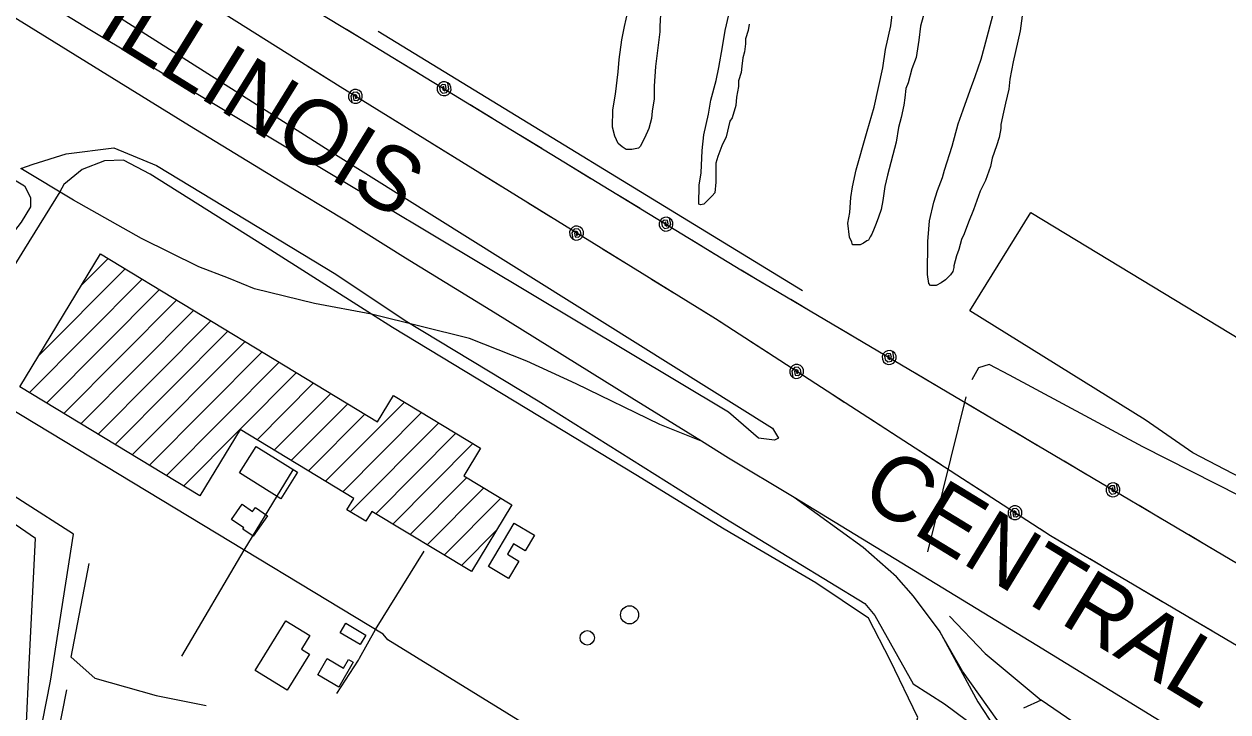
# Model space of a CAD drawing. Extents: x 3355677 to 3393573, y 612928 to 638357.
# Drawn here: x 3363227 to 3364774, y 628653 to 629537 of the extents above; entities that cross this region are included whole.
import ezdxf

# ---------------------------------------------------------------- set-up
doc = ezdxf.new("R2010")
doc.units = 0
for name, color, linetype in [('V-BLDG-OTLN', 7, 'Continuous'), ('V-DOMW-TANK', 7, 'Continuous'), ('V-RAIL-IDEN', 7, 'Continuous'), ('V-RAIL-TRAK', 7, 'Continuous'), ('V-ROAD-CNTR', 7, 'Continuous'), ('V-SITE-OTLN', 7, 'Continuous'), ('V-SITE-VEGE', 7, 'Continuous'), ('V-TOPO-SHOR', 7, 'Continuous'), ('V-UTIL-LINE', 7, 'Continuous')]:
    doc.layers.add(name, color=color, linetype=linetype)

msp = doc.modelspace()

# ---------------------------------------------------------------- linework, layer by layer
at = {"layer": 'V-BLDG-OTLN'}
for p, q in [((3363300.6, 629201.3), (3363334.9, 629235.7)), ((3363245.8, 629110.7), (3363356.9, 629222.4)), ((3363234, 629063.5), (3363378.9, 629209.1)), ((3363256, 629050.1), (3363400.9, 629195.8)), ((3363278.1, 629036.8), (3363422.9, 629182.4)), ((3363300.1, 629023.5), (3363444.9, 629169.1)), ((3363322.1, 629010.2), (3363466.9, 629155.8)), ((3363344.1, 628996.8), (3363489, 629142.5)), ((3363366.1, 628983.5), (3363511, 629129.1)), ((3363388.1, 628970.2), (3363533, 629115.8)), ((3363410.1, 628956.9), (3363555, 629102.5)), ((3363432.1, 628943.5), (3363577, 629089.2)), ((3363526.4, 629002.9), (3363599, 629075.9)), ((3363548.4, 628989.6), (3363621, 629062.5)), ((3363570.4, 628976.2), (3363643, 629049.2)), ((3363614.4, 628949.6), (3363715.8, 629051.4)), ((3363592.4, 628962.9), (3363665, 629035.9)), ((3363636.5, 628936.3), (3363737.8, 629038.1)), ((3363646.1, 628910.5), (3363759.8, 629024.8)), ((3363678.8, 628908), (3363781.8, 629011.5)), ((3363700.9, 628894.7), (3363803.8, 628998.1)), ((3363722.9, 628881.3), (3363795.7, 628954.5)), ((3363744.9, 628868), (3363817.7, 628941.2)), ((3363766.9, 628854.7), (3363839.7, 628927.9)), ((3363788.9, 628841.4), (3363833.7, 628886.4))]:
    msp.add_line(p, q, dxfattribs=at)
for points in [[(3363221.7, 629070.9), (3363325.1, 629241.7), (3363681.3, 629026), (3363701.8, 629059.9), (3363813.6, 628992.2), (3363792.1, 628956.7), (3363853.6, 628919.4), (3363801.7, 628833.6), (3363673.9, 628911), (3363666.2, 628898.4), (3363641.9, 628913.1), (3363650.7, 628927.6), (3363504.5, 629016.1), (3363453, 628930.9)], [(3363525.4, 628994.5), (3363578.4, 628961.2), (3363557, 628927.2), (3363504, 628960.5)], [(3363493.6, 628900.6), (3363507.2, 628920.3), (3363520.7, 628911), (3363524.2, 628916.1), (3363539.7, 628905.4), (3363521.4, 628879), (3363508.1, 628888.3), (3363509.2, 628889.8)], [(3363849.5, 628824.9), (3363823.8, 628840), (3363856.7, 628896), (3363882.9, 628880.6), (3363870.9, 628860.2), (3363855.8, 628869.2), (3363848, 628855.9), (3363862.7, 628847.2)], [(3363523.9, 628706.8), (3363563.3, 628770.4), (3363594, 628751.4), (3363583.3, 628734.1), (3363593.8, 628727.5), (3363565.2, 628681.2)], [(3363640.5, 628767.3), (3363666.3, 628752.2), (3363659, 628739.9), (3363633.3, 628755)], [(3363616.3, 628721.9), (3363637.5, 628709.8), (3363643.8, 628720.9), (3363649.7, 628717.5), (3363631.3, 628685.4), (3363604.3, 628700.9)]]:
    msp.add_lwpolyline(points, close=True, dxfattribs=at)
at = {"layer": 'V-DOMW-TANK'}
for centre, radius in [((3364005, 628778.1), 11.6), ((3363950.6, 628748.6), 9.25)]:
    msp.add_circle(centre, radius, dxfattribs=at)
at = {"layer": 'V-RAIL-TRAK'}
for points in [[(3364132.2, 628979.5), (3364097.3, 629001.1), (3364007.8, 629056.3), (3363832.2, 629165.6), (3363717.3, 629236.1), (3363641.1, 629283.7), (3363555.9, 629335.3), (3363439.8, 629406.2), (3363325.4, 629476.9), (3363224.1, 629539.5), (3363151.2, 629583.8), (3363069.6, 629635), (3362989.6, 629683.5), (3362881.8, 629749.1), (3362788.7, 629806.2), (3362690.4, 629867.1), (3362584.3, 629933.6), (3362471, 630001.9), (3362367.7, 630066.2), (3362260.6, 630131), (3362128, 630211.6)], [(3364097.3, 629001.1), (3364043.9, 629022.6), (3363936.2, 629074.6), (3363873.1, 629104.1), (3363799.4, 629133.2), (3363673.4, 629164.4), (3363600.2, 629178.1), (3363523.3, 629197), (3363489.5, 629210.4), (3363451.5, 629224.9), (3363377.8, 629261.3), (3363290.6, 629310.8), (3363222.9, 629351.2)], [(3365843.5, 627926.6), (3365193.4, 628330.6), (3364528.2, 628738.8), (3364216.4, 628928.8), (3364132.2, 628979.5)], [(3364836, 628395.2), (3364815, 628408.2), (3364612.7, 628531.1), (3364572.1, 628556.3), (3364535.5, 628581.8), (3364505.2, 628609.4), (3364476.9, 628643.7), (3364432.6, 628705.7), (3364402.6, 628758.2), (3364369.7, 628802.1), (3364347.8, 628826.8), (3364305.1, 628864.4), (3364216.4, 628928.8)], [(3364402.6, 628758.2), (3364452.4, 628666.5), (3364496, 628599.8), (3364532.2, 628563.4), (3364568.3, 628532), (3364669.6, 628468.3), (3364811.8, 628379.4), (3364822.4, 628373)]]:
    msp.add_lwpolyline(points, dxfattribs=at)
at = {"layer": 'V-ROAD-CNTR'}
for points in [[(3363673.4, 629164.4), (3363534.5, 629252.3), (3363388.9, 629343.9), (3363354.9, 629362.2), (3363330.4, 629361.3), (3363301.6, 629349.9), (3363278.1, 629330.8), (3363273, 629321.3), (3363227.4, 629248.2), (3363142, 629110), (3363088.8, 629027.8)], [(3364185.4, 627787.7), (3364220.5, 627949), (3364308.9, 628328.8), (3364337.8, 628486.7), (3364358, 628588.8), (3364375.2, 628646.3), (3364339.9, 628720.1), (3364312.1, 628773.9), (3364244.3, 628819.2), (3364126.6, 628888), (3364013.1, 628957.8), (3363856.8, 629052.7), (3363700.6, 629147.2), (3363673.4, 629164.4)], [(3362903.4, 626841.7), (3362943.2, 627050.1), (3362984.4, 627266.8), (3363031, 627507.9), (3363095.6, 627844.6), (3363151.9, 628131.5), (3363218.9, 628479.6), (3363261, 628693), (3363290.5, 628881.8), (3363093.5, 629007.4)]]:
    msp.add_lwpolyline(points, dxfattribs=at)
at = {"layer": 'V-SITE-OTLN'}
for points in [[(3363222.9, 629351.2), (3363238.9, 629356.9), (3363281, 629370.4), (3363342.5, 629378), (3363397.2, 629355), (3363627.7, 629215.7), (3363716.8, 629156.2), (3363887.4, 629053.1), (3364127.3, 628902.2), (3364307.4, 628792.6), (3364320, 628777.3), (3364369.2, 628689.7), (3364409.6, 628663.7), (3364496, 628599.8), (3364535.5, 628581.8), (3364649.5, 628537.3), (3364827.1, 628446.2)], [(3364831.4, 628932.6), (3364728.8, 628986.2), (3364667.2, 629028.6), (3364442.3, 629168.6), (3364520.4, 629294.7), (3364819.5, 629113.7)], [(3363417.4, 627526.5), (3363489.1, 627804.9), (3363571.8, 628103.1), (3363346.7, 628160.5), (3363299, 628175.9), (3363330.6, 628307.1), (3363269.7, 628320.2), (3363340.5, 628594.6), (3363245.7, 628615.7), (3363229.4, 628620.8), (3363233.9, 628722.8), (3363241.8, 628876.3), (3363150.4, 628938.5)]]:
    msp.add_lwpolyline(points, dxfattribs=at)
at = {"layer": 'V-SITE-VEGE'}
msp.add_lwpolyline([(3362246, 630182.1), (3362089.6, 630276.9), (3362076.8, 630289.8), (3362076.8, 630300), (3362089.6, 630307.7), (3362120.4, 630292.3), (3362184.5, 630256.4), (3363045.5, 629738.5), (3363627.3, 629369.3), (3364188.5, 629018), (3364196.2, 629005.2), (3364191, 629002.6), (3364170.5, 629005.2), (3364132.1, 629038.5), (3363309.5, 629530.8)], close=True, dxfattribs=at)
for points in [[(3364045.3, 629556.3), (3364044, 629534.1), (3364043.9, 629526.7), (3364038.1, 629482.3), (3364036.7, 629456.9), (3364036.5, 629441), (3364034.2, 629425.1), (3364033, 629415.6), (3364029.7, 629402.9), (3364024.2, 629390.3), (3364018.8, 629379.7), (3364016.6, 629377.6), (3364008.1, 629375.6), (3364000.7, 629375.7), (3363995.5, 629379), (3363990.2, 629383.3), (3363986.1, 629392.9), (3363983.1, 629404.5), (3363983.3, 629426.8), (3363986.8, 629446.9), (3363990.3, 629475.4), (3363991.6, 629491.3), (3363995.1, 629516.7), (3363998.4, 629533.6), (3364002.9, 629552.6)], [(3364158.5, 629536.9), (3364157.3, 629528.5), (3364154, 629517.9), (3364153.9, 629511.5), (3364152.7, 629501), (3364150.5, 629493.6), (3364149.3, 629483), (3364148.2, 629474.5), (3364144.9, 629464), (3364144.8, 629456.6), (3364142.5, 629442.8), (3364141.3, 629432.2), (3364136.8, 629416.4), (3364133.6, 629412.2), (3364129.1, 629392.1), (3364123.7, 629380.5), (3364118.2, 629366.8), (3364116, 629358.4), (3364115.7, 629334), (3364114.5, 629320.3), (3364111.2, 629316.1), (3364100.5, 629305.6), (3364096.3, 629304.6), (3364094.1, 629305.7), (3364094.4, 629330.1), (3364096.8, 629345.9), (3364098.2, 629374.5), (3364100.6, 629394.6), (3364106.2, 629421), (3364109.6, 629439), (3364116.2, 629464.3), (3364119.6, 629481.2), (3364124.2, 629507.7), (3364127.6, 629528.8), (3364135.5, 629561.6)], [(3364328.2, 629298.5), (3364324.9, 629289), (3364321.6, 629280.6), (3364319.4, 629274.3), (3364316.2, 629266.9), (3364314, 629263.8), (3364311.8, 629259.5), (3364309.7, 629258.5), (3364305.4, 629255.4), (3364301.2, 629253.3), (3364291.6, 629253.4), (3364290.6, 629256.6), (3364287.5, 629263), (3364285.6, 629281.1), (3364287.9, 629294.8), (3364289.2, 629313.9), (3364291.5, 629327.6), (3364296, 629349.8), (3364300.4, 629364.6), (3364304.9, 629381.5), (3364310.4, 629399.4), (3364319.2, 629430), (3364330.5, 629480.7), (3364333.9, 629504), (3364340.7, 629534.7), (3364343.1, 629555.8)], [(3364384.4, 629554.2), (3364378.8, 629534.2), (3364376.5, 629516.2), (3364373, 629494), (3364367.5, 629479.2), (3364363.1, 629461.3), (3364359.8, 629453.9), (3364358.6, 629442.3), (3364357.4, 629432.7), (3364354, 629416.9), (3364350.7, 629404.2), (3364347.3, 629385.2), (3364336.2, 629342.9), (3364332.8, 629328.2), (3364330.5, 629310.2), (3364328.2, 629298.5)], [(3364509.3, 629547.4), (3364506.9, 629528.3), (3364498, 629488.2), (3364493.4, 629466), (3364492.2, 629453.3), (3364487.8, 629435.3), (3364485.5, 629423.7), (3364482.1, 629407.9), (3364482.1, 629402.6), (3364479.8, 629391), (3364476.5, 629380.4), (3364471, 629364.6), (3364468.7, 629354), (3364462.2, 629336.1), (3364455.6, 629322.4), (3364446.9, 629298.1), (3364440.3, 629282.3), (3364434.8, 629267.6), (3364431.6, 629260.2), (3364428.2, 629247.5), (3364424.9, 629239.1), (3364421.6, 629226.4), (3364421.6, 629224.3), (3364420.4, 629219), (3364417.2, 629214.8), (3364410.8, 629208.5), (3364405.4, 629204.3), (3364399, 629201.2), (3364391.6, 629201.3), (3364389.5, 629203.5), (3364387.6, 629215.2), (3364388.1, 629257.5), (3364389.3, 629273.4), (3364390.5, 629284), (3364396.1, 629308.3), (3364400.6, 629323.1), (3364407.1, 629339.9), (3364409.4, 629349.4), (3364419.3, 629380.1), (3364427, 629408.6), (3364433.6, 629426.5), (3364442.4, 629451.8), (3364449, 629469.7), (3364456.7, 629491.9), (3364461.1, 629507.7), (3364473.4, 629554.2)]]:
    msp.add_lwpolyline(points, dxfattribs=at)
at = {"layer": 'V-TOPO-SHOR'}
for p, q in [((3363681.8, 629527.7), (3364227.1, 629194.5)), ((3364437.2, 629057.9), (3364387.7, 628859.2)), ((3363287.7, 628723.8), (3363310.9, 628844.1)), ((3363268.4, 628614.1), (3363282.2, 628681.8))]:
    msp.add_line(p, q, dxfattribs=at)
for points in [[(3362970.3, 629467.1), (3363046, 629432.3), (3363135.4, 629383.8), (3363227.8, 629329.3), (3363235.4, 629314.1), (3363235.4, 629302), (3363223.2, 629282.3), (3363146, 629182.4)], [(3364851.8, 628898.8), (3364664.5, 628993.9), (3364493.1, 629086.1), (3364466.8, 629099.8), (3364453.2, 629095.3), (3364444.7, 629080.1)], [(3364416, 628776.2), (3364461.7, 628728.6), (3364533.8, 628668.6)], [(3363287.7, 628723.8), (3363318.1, 628696.7), (3363396.7, 628674.7), (3363460.9, 628661.8)], [(3364769.8, 628507), (3364533.8, 628668.6), (3364511.2, 628658.1)]]:
    msp.add_lwpolyline(points, dxfattribs=at)
at = {"layer": 'V-UTIL-LINE'}
for points in [[(3370599.1, 625159.7), (3369954, 625561.1), (3369433, 625883.7), (3369003.6, 626135.6), (3368625.6, 626361.6), (3368231.9, 626619.3), (3367851.3, 626850.7), (3367382.4, 627145.7), (3366865, 627444.4), (3366480, 627712.3), (3366027.6, 627988.3), (3365574.4, 628269.8), (3365118.6, 628541.7), (3364545.7, 628879.7), (3364115.5, 629158.1), (3363633, 629456.1), (3363159.7, 629754.2), (3362684.9, 630044.1), (3362215.7, 630326.1), (3361710.6, 630626.7), (3361234.6, 630908.5), (3360733.5, 631217), (3359805.2, 631780.2)], [(3360754.9, 631203.8), (3361272.8, 630966.2), (3361739.5, 630687.3), (3362229.5, 630409.9), (3362725.1, 630088.2), (3363192.5, 629799.9), (3363660, 629518.9), (3364148.1, 629221.1), (3365159.2, 628623.7), (3365586.8, 628351.6), (3366029.2, 628054), (3366448.3, 627803.7), (3366902.5, 627514.5), (3367411.9, 627203.2), (3367902.7, 626885.8), (3368361.7, 626578.4)], [(3363641.1, 629530.2), (3363660, 629518.9), (3363670.2, 629512.7)], [(3363557, 629504), (3363528.2, 629522.1)], [(3363619.6, 629464.6), (3363590.8, 629482.7)], [(3363704.4, 629491.8), (3363733.4, 629474.1)], [(3363766.7, 629453.8), (3363766.5, 629456.7), (3363764.7, 629455.2), (3363764.9, 629452.5), (3363767.6, 629451.3), (3363769.5, 629454.1), (3363768.5, 629458.7), (3363764.3, 629459.2), (3363760.7, 629455.8), (3363761.6, 629451.3), (3363764.8, 629448.2), (3363769.6, 629448.9), (3363772.7, 629453.4), (3363771.4, 629461.5), (3363768.1, 629462.7), (3363764.6, 629462.6), (3363761.4, 629461.1), (3363759, 629458.5), (3363757.8, 629455.2), (3363757.9, 629451.7), (3363759.4, 629448.5), (3363762, 629446.1), (3363765.3, 629444.9), (3363768.8, 629445.1), (3363772, 629446.5), (3363774.4, 629449.1), (3363775.6, 629452.4), (3363775.4, 629455.9), (3363774, 629459.1), (3363771.4, 629461.5)], [(3363652.7, 629443.9), (3363652.9, 629441.1), (3363654.7, 629442.5), (3363654.5, 629445.2), (3363651.8, 629446.5), (3363649.9, 629443.7), (3363650.9, 629439.1), (3363655.1, 629438.6), (3363658.7, 629441.9), (3363657.9, 629446.4), (3363654.7, 629449.5), (3363649.9, 629448.8), (3363646.7, 629444.3), (3363648, 629436.3), (3363651.3, 629435.1), (3363654.8, 629435.2), (3363658, 629436.6), (3363660.4, 629439.2), (3363661.6, 629442.5), (3363661.5, 629446), (3363660, 629449.2), (3363657.5, 629451.6), (3363654.2, 629452.8), (3363650.7, 629452.7), (3363647.5, 629451.2), (3363645.1, 629448.7), (3363643.8, 629445.4), (3363644, 629441.9), (3363645.4, 629438.7), (3363648, 629436.3)], [(3363800, 629433.5), (3363829, 629415.8)], [(3363714.8, 629405.6), (3363685.9, 629423.5)], [(3363863.2, 629395), (3363892.2, 629377.3)], [(3363777.8, 629366.7), (3363748.8, 629384.6)], [(3363926.3, 629356.4), (3363955.4, 629338.7)], [(3363840.7, 629327.8), (3363811.8, 629345.7)], [(3363989.5, 629317.9), (3364018.5, 629300.2)], [(3363903.7, 629288.9), (3363874.8, 629306.8)], [(3363936.9, 629268.4), (3363937, 629265.5), (3363938.9, 629267), (3363938.7, 629269.7), (3363936, 629271), (3363934.1, 629268.2), (3363935.1, 629263.6), (3363939.3, 629263), (3363942.9, 629266.4), (3363942, 629270.9), (3363938.8, 629274), (3363934, 629273.3), (3363930.9, 629268.8), (3363932.2, 629260.8), (3363935.4, 629259.5), (3363939, 629259.7), (3363942.1, 629261.1), (3363944.5, 629263.7), (3363945.8, 629267), (3363945.6, 629270.5), (3363944.2, 629273.7), (3363941.6, 629276.1), (3363938.3, 629277.3), (3363934.8, 629277.2), (3363931.6, 629275.7), (3363929.2, 629273.1), (3363928, 629269.9), (3363928.1, 629266.3), (3363929.6, 629263.2), (3363932.2, 629260.8)], [(3364051.8, 629279.9), (3364051.7, 629282.7), (3364049.8, 629281.3), (3364050.1, 629278.6), (3364052.7, 629277.3), (3364054.6, 629280.1), (3364053.6, 629284.7), (3364049.4, 629285.2), (3364045.8, 629281.9), (3364046.7, 629277.4), (3364049.9, 629274.3), (3364054.7, 629275), (3364057.8, 629279.5), (3364056.5, 629287.6), (3364053.2, 629288.8), (3364049.7, 629288.6), (3364046.5, 629287.1), (3364044.1, 629284.6), (3364042.9, 629281.3), (3364043.1, 629277.8), (3364044.6, 629274.6), (3364047.1, 629272.2), (3364050.4, 629271), (3364053.9, 629271.1), (3364057.1, 629272.6), (3364059.5, 629275.2), (3364060.7, 629278.5), (3364060.6, 629282), (3364059.1, 629285.2), (3364056.5, 629287.6)], [(3363999, 629230.1), (3363970, 629247.9)], [(3364085.1, 629259.6), (3364114.2, 629241.9)], [(3364148.3, 629221), (3364177.6, 629203.7)], [(3364061.9, 629191.2), (3364033, 629209)], [(3364083.4, 628058.3), (3364151.9, 628327.3), (3364150.6, 628337.3), (3364173.4, 628444.2), (3363884.2, 628629.2), (3363694.3, 628745.8), (3363688.6, 628753.1), (3363152.7, 629076.9), (3362982.5, 629176.1), (3362817.8, 628913.9), (3362382.5, 629173.6)], [(3364124.8, 629152.1), (3364115.5, 629158.1), (3364096, 629170.2)], [(3364212, 629183.4), (3364241.3, 629166.1)], [(3364275.7, 629145.7), (3364305, 629128.4)], [(3364186.9, 629111.9), (3364158.3, 629130.4)], [(3364338.6, 629108.6), (3364338.4, 629111.5), (3364336.5, 629110), (3364336.8, 629107.3), (3364339.5, 629106.1), (3364341.3, 629108.9), (3364340.3, 629113.5), (3364336, 629113.9), (3364332.6, 629110.5), (3364333.5, 629106.1), (3364336.7, 629103), (3364341.5, 629103.8), (3364344.6, 629108.3), (3364343.1, 629116.3), (3364339.8, 629117.5), (3364336.3, 629117.3), (3364333.2, 629115.8), (3364330.8, 629113.2), (3364329.6, 629109.9), (3364329.8, 629106.4), (3364331.4, 629103.2), (3364334, 629100.9), (3364337.3, 629099.7), (3364340.8, 629099.9), (3364344, 629101.4), (3364346.3, 629104), (3364347.5, 629107.3), (3364347.3, 629110.8), (3364345.8, 629114), (3364343.1, 629116.3)], [(3364219.6, 629090.7), (3364219.7, 629087.8), (3364221.6, 629089.2), (3364221.4, 629091.9), (3364218.8, 629093.2), (3364216.8, 629090.5), (3364217.7, 629085.9), (3364221.9, 629085.3), (3364225.6, 629088.5), (3364224.8, 629093), (3364221.7, 629096.2), (3364216.9, 629095.6), (3364213.6, 629091.2), (3364214.8, 629083.1), (3364218, 629081.8), (3364221.5, 629081.9), (3364224.8, 629083.3), (3364227.2, 629085.8), (3364228.5, 629089.1), (3364228.4, 629092.6), (3364227.1, 629095.8), (3364224.5, 629098.2), (3364221.3, 629099.5), (3364217.8, 629099.5), (3364214.5, 629098.1), (3364212.1, 629095.6), (3364210.8, 629092.3), (3364210.8, 629088.8), (3364212.2, 629085.6), (3364214.8, 629083.1)], [(3364372.1, 629088.8), (3364401.4, 629071.5)], [(3364280.9, 629051), (3364252.4, 629069.5)], [(3364435.8, 629051.1), (3364465.1, 629033.8)], [(3364343, 629010.8), (3364314.5, 629029.3)], [(3364499.6, 629013.5), (3364528.8, 628996.2)], [(3364405.2, 628970.6), (3364376.6, 628989.1)], [(3364563.3, 628975.8), (3364592.5, 628958.5)], [(3363429.7, 628724.9), (3363510, 628861), (3363572.7, 628964.5)], [(3364467.3, 628930.4), (3364438.7, 628948.9)], [(3364626.1, 628938.7), (3364625.9, 628941.6), (3364624.1, 628940.1), (3364624.4, 628937.3), (3364627, 628936.1), (3364628.9, 628939), (3364627.8, 628943.6), (3364623.6, 628944), (3364620.1, 628940.6), (3364621, 628936.1), (3364624.3, 628933.1), (3364629, 628933.8), (3364632.1, 628938.4), (3364630.7, 628946.4), (3364627.4, 628947.6), (3364623.9, 628947.4), (3364620.7, 628945.9), (3364618.4, 628943.3), (3364617.2, 628939.9), (3364617.4, 628936.4), (3364618.9, 628933.3), (3364621.5, 628930.9), (3364624.8, 628929.8), (3364628.3, 628930), (3364631.5, 628931.5), (3364633.9, 628934.1), (3364635, 628937.4), (3364634.8, 628940.9), (3364633.3, 628944.1), (3364630.7, 628946.4)], [(3364500, 628909.2), (3364500.1, 628906.3), (3364502, 628907.7), (3364501.8, 628910.5), (3364499.2, 628911.8), (3364497.2, 628909), (3364498.1, 628904.4), (3364502.3, 628903.8), (3364506, 628907), (3364505.2, 628911.5), (3364502.1, 628914.7), (3364497.3, 628914.2), (3364494, 628909.7), (3364495.2, 628901.7), (3364498.4, 628900.4), (3364501.9, 628900.4), (3364505.2, 628901.8), (3364507.6, 628904.3), (3364508.9, 628907.6), (3364508.8, 628911.1), (3364507.5, 628914.3), (3364504.9, 628916.8), (3364501.7, 628918.1), (3364498.2, 628918), (3364494.9, 628916.6), (3364492.5, 628914.1), (3364491.2, 628910.8), (3364491.2, 628907.3), (3364492.6, 628904.1), (3364495.2, 628901.7)], [(3364659.7, 628918.8), (3364689, 628901.5)], [(3364561.7, 628870.2), (3364545.7, 628879.7), (3364532.8, 628888)], [(3364723.4, 628881.2), (3364752.7, 628863.9)], [(3363629, 628677.1), (3363656.7, 628719.7), (3363658.2, 628722.5), (3363678.5, 628759.2), (3363741.2, 628859.8)], [(3364625.5, 628832.6), (3364596.2, 628849.9)], [(3364689.2, 628795), (3364659.9, 628812.3)], [(3364752.9, 628757.4), (3364723.6, 628774.7)]]:
    msp.add_lwpolyline(points, dxfattribs=at)

# ---------------------------------------------------------------- texts
at = {"layer": 'V-RAIL-IDEN'}
for s, rotation, p in [('ILLINOIS', 328.2294, (3363318.1, 629525.1)), ('CENTRAL', 328.6097, (3364298.1, 628926))]:
    msp.add_text(s, height=83, rotation=rotation, dxfattribs=at).set_placement(p)

doc.saveas('drawing.dxf')
